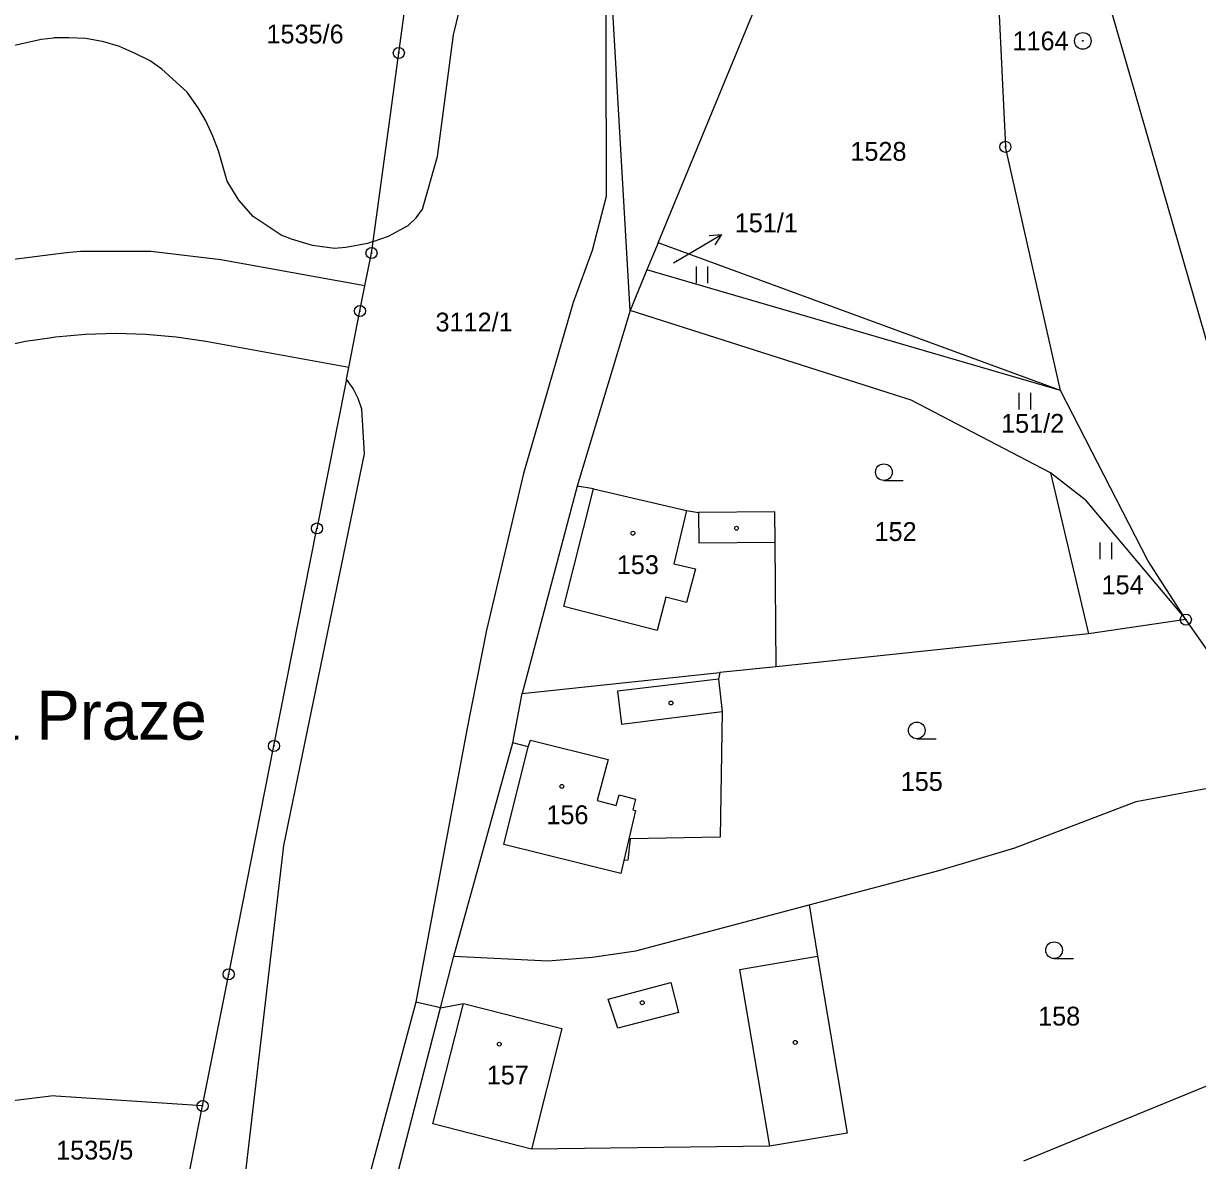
# Model space of a CAD drawing. Extents: x -736345 to -729997, y -1130177 to -1122501.
# Drawn here: x -733736.7 to -733630.8, y -1125751.7 to -1125649.1 of the extents above; entities that cross this region are included whole.
import ezdxf

# ---------------------------------------------------------------- set-up
doc = ezdxf.new("R2010")
doc.units = 0
for name, color, linetype in [('Vrstva 1', 7, 'Continuous'), ('Vrstva 10', 7, 'Continuous'), ('Vrstva 15', 7, 'Continuous'), ('Vrstva 16', 7, 'Continuous'), ('Vrstva 17', 7, 'Continuous'), ('Vrstva 18', 7, 'Continuous'), ('Vrstva 19', 7, 'Continuous'), ('Vrstva 25', 7, 'Continuous'), ('Vrstva 4', 7, 'Continuous')]:
    doc.layers.add(name, color=color, linetype=linetype)

msp = doc.modelspace()

# ---------------------------------------------------------------- linework, layer by layer
at = {"layer": 'Vrstva 1'}
for points in [[(-733702.83, -1125651.78), (-733700.81, -1125637)], [(-733681.96, -1125675.02), (-733684.18, -1125636.58)], [(-733679.44, -1125668.91), (-733668.05, -1125641.28)], [(-733649.04, -1125640.79), (-733648.13, -1125660.25)], [(-733750.36, -1125653.99), (-733735.09, -1125650.55)], [(-733735.09, -1125650.55), (-733733.93, -1125650.42)], [(-733732.58, -1125650.41), (-733733.93, -1125650.42)], [(-733731.05, -1125650.49), (-733732.58, -1125650.41)], [(-733729.42, -1125650.77), (-733731.05, -1125650.49)], [(-733728.03, -1125651.19), (-733729.42, -1125650.77)], [(-733726.67, -1125651.79), (-733728.03, -1125651.19)], [(-733725.25, -1125652.48), (-733726.67, -1125651.79)], [(-733703.62, -1125657.57), (-733702.83, -1125651.78)], [(-733724.21, -1125653.25), (-733725.25, -1125652.48)], [(-733721.91, -1125655.33), (-733724.21, -1125653.25)], [(-733720.92, -1125656.74), (-733721.91, -1125655.33)], [(-733720.23, -1125657.9), (-733720.92, -1125656.74)], [(-733719.59, -1125659.28), (-733720.23, -1125657.9)], [(-733704.55, -1125664.39), (-733703.62, -1125657.57)], [(-733719.09, -1125660.6), (-733719.59, -1125659.28)], [(-733643.16, -1125682.24), (-733648.13, -1125660.25)], [(-733718.68, -1125662.07), (-733719.09, -1125660.6)], [(-733718.32, -1125663.36), (-733718.68, -1125662.07)], [(-733717.25, -1125665.06), (-733718.32, -1125663.36)], [(-733705.15, -1125668.8), (-733704.55, -1125664.39)], [(-733715.95, -1125666.55), (-733717.25, -1125665.06)], [(-733713.45, -1125668.22), (-733715.95, -1125666.55)], [(-733712.52, -1125668.59), (-733713.45, -1125668.22)], [(-733710.61, -1125669.15), (-733712.52, -1125668.59)], [(-733705.65, -1125668.98), (-733707.62, -1125669.34)], [(-733705.15, -1125668.8), (-733705.65, -1125668.98)], [(-733705.29, -1125669.83), (-733705.15, -1125668.8)], [(-733679.44, -1125668.91), (-733680.45, -1125671.36)], [(-733676.4, -1125670.02), (-733679.44, -1125668.91)], [(-733732.81, -1125669.82), (-733737.82, -1125670.44)], [(-733731.52, -1125669.68), (-733732.81, -1125669.82)], [(-733725.18, -1125669.68), (-733731.52, -1125669.68)], [(-733718.89, -1125670.44), (-733725.18, -1125669.68)], [(-733708.62, -1125669.42), (-733710.61, -1125669.15)], [(-733707.62, -1125669.34), (-733708.62, -1125669.42)], [(-733705.88, -1125672.79), (-733705.29, -1125669.83)], [(-733643.16, -1125682.24), (-733676.4, -1125670.02)], [(-733705.88, -1125672.79), (-733718.89, -1125670.44)], [(-733680.45, -1125671.36), (-733681.96, -1125675.02)], [(-733643.16, -1125682.24), (-733680.45, -1125671.36)], [(-733706.33, -1125675.06), (-733705.88, -1125672.79)], [(-733707.34, -1125680.15), (-733706.33, -1125675.06)], [(-733681.96, -1125675.02), (-733686.76, -1125690.85)], [(-733656.62, -1125683.1), (-733681.96, -1125675.02)], [(-733734.33, -1125677.5), (-733736.48, -1125677.82)], [(-733733.79, -1125677.42), (-733734.33, -1125677.5)], [(-733731.07, -1125677.17), (-733733.79, -1125677.42)], [(-733728.35, -1125677.09), (-733731.07, -1125677.17)], [(-733725.63, -1125677.17), (-733728.35, -1125677.09)], [(-733722.92, -1125677.41), (-733725.63, -1125677.17)], [(-733720.22, -1125677.82), (-733722.92, -1125677.41)], [(-733736.48, -1125677.82), (-733739.14, -1125678.39)], [(-733707.34, -1125680.15), (-733720.22, -1125677.82)], [(-733707.55, -1125681.22), (-733707.34, -1125680.15)], [(-733707.55, -1125681.22), (-733710.21, -1125694.68)], [(-733635.28, -1125697.56), (-733643.16, -1125682.24)], [(-733644.07, -1125689.65), (-733656.62, -1125683.1)], [(-733640.93, -1125692.11), (-733644.07, -1125689.65)], [(-733644.07, -1125689.65), (-733640.63, -1125704.19)], [(-733686.76, -1125690.85), (-733691.7, -1125709.56)], [(-733685.28, -1125691.1), (-733686.76, -1125690.85)], [(-733685.28, -1125691.1), (-733676.88, -1125693.05)], [(-733640.93, -1125692.11), (-733631.86, -1125702.9)], [(-733676.88, -1125693.05), (-733675.8, -1125693.25)], [(-733668.92, -1125693.19), (-733675.8, -1125693.25)], [(-733668.9, -1125695.93), (-733668.92, -1125693.19)], [(-733714.09, -1125714.3), (-733710.21, -1125694.68)], [(-733668.8, -1125707.15), (-733668.9, -1125695.93)], [(-733631.86, -1125702.9), (-733635.28, -1125697.56)], [(-733631.86, -1125702.9), (-733640.63, -1125704.19)], [(-733625.09, -1125712.52), (-733631.86, -1125702.9)], [(-733640.63, -1125704.19), (-733668.8, -1125707.15)], [(-733668.8, -1125707.15), (-733673.89, -1125707.68)], [(-733691.7, -1125709.56), (-733673.89, -1125707.68)], [(-733673.89, -1125707.68), (-733674.01, -1125708.28)], [(-733674.01, -1125708.28), (-733673.67, -1125711.18)], [(-733692.56, -1125714.01), (-733691.7, -1125709.56)], [(-733673.67, -1125711.18), (-733673.86, -1125722.53)], [(-733718.17, -1125734.9), (-733714.09, -1125714.3)], [(-733697.87, -1125733.28), (-733692.56, -1125714.01)], [(-733693.37, -1125723.19), (-733691.16, -1125714.39)], [(-733691.16, -1125714.39), (-733692.56, -1125714.01)], [(-733636.33, -1125719.3), (-733625.72, -1125717.33)], [(-733647.27, -1125723.5), (-733636.33, -1125719.3)], [(-733681.96, -1125722.67), (-733682.19, -1125724.6)], [(-733673.86, -1125722.53), (-733681.96, -1125722.67)], [(-733682.81, -1125725.82), (-733693.37, -1125723.19)], [(-733654.02, -1125725.5), (-733647.27, -1125723.5)], [(-733682.54, -1125724.63), (-733682.81, -1125725.82)], [(-733682.19, -1125724.6), (-733682.54, -1125724.63)], [(-733665.84, -1125728.65), (-733654.02, -1125725.5)], [(-733681.46, -1125732.8), (-733665.84, -1125728.65)], [(-733665.84, -1125728.65), (-733665.07, -1125733.27)], [(-733699.07, -1125737.93), (-733697.87, -1125733.28)], [(-733697.87, -1125733.28), (-733689.35, -1125733.68)], [(-733689.35, -1125733.68), (-733685.38, -1125733.35)], [(-733685.38, -1125733.35), (-733681.46, -1125732.8)], [(-733665.07, -1125733.27), (-733662.4, -1125749.23)], [(-733720.52, -1125746.78), (-733718.17, -1125734.9)], [(-733701.3, -1125737.43), (-733708.79, -1125765.36)], [(-733699.07, -1125737.93), (-733701.3, -1125737.43)], [(-733699.77, -1125748.39), (-733697, -1125737.54)], [(-733699.07, -1125737.93), (-733697, -1125737.54)], [(-733706.35, -1125766.12), (-733699.07, -1125737.93)], [(-733618.79, -1125740.4), (-733646.49, -1125751.77)], [(-733768.59, -1125750.08), (-733734.22, -1125745.88)], [(-733720.52, -1125746.78), (-733734.22, -1125745.88)], [(-733722.25, -1125755.5), (-733720.52, -1125746.78)], [(-733690.85, -1125750.67), (-733699.77, -1125748.39)], [(-733662.4, -1125749.23), (-733669.4, -1125750.42)], [(-733669.4, -1125750.42), (-733690.85, -1125750.67)]]:
    msp.add_lwpolyline(points, dxfattribs=at)
at = {"layer": 'Vrstva 10'}
for points in [[(-733643.9, -1125629.61), (-733636.88, -1125653.9)], [(-733636.88, -1125653.9), (-733626.82, -1125688.86)]]:
    msp.add_lwpolyline(points, dxfattribs=at)
at = {"layer": 'Vrstva 16'}
msp.add_lwpolyline([(-733678.06, -1125670.73), (-733676.32, -1125669.69)], dxfattribs=at)
at = {"layer": 'Vrstva 25'}
for points in [[(-733676.32, -1125669.69), (-733673.741, -1125668.159)], [(-733674.856, -1125668.239), (-733673.741, -1125668.159), (-733674.346, -1125669.099)], [(-733675.997, -1125672.545), (-733675.997, -1125671.045)], [(-733674.963, -1125672.545), (-733674.963, -1125671.045)], [(-733646.877, -1125683.945), (-733646.877, -1125682.445)], [(-733645.843, -1125683.945), (-733645.843, -1125682.445)], [(-733659.09, -1125690.35), (-733657.34, -1125690.35)], [(-733639.577, -1125697.445), (-733639.577, -1125695.945)], [(-733638.543, -1125697.445), (-733638.543, -1125695.945)], [(-733656.12, -1125713.65), (-733654.37, -1125713.65)], [(-733643.74, -1125733.48), (-733641.99, -1125733.48)]]:
    msp.add_lwpolyline(points, dxfattribs=at)
for centre, radius in [((-733641.15, -1125650.69), 0.75), ((-733641.15, -1125650.69), 0.032), ((-733702.83, -1125651.78), 0.5), ((-733702.83, -1125651.78), 0.032), ((-733648.13, -1125660.25), 0.5), ((-733648.13, -1125660.25), 0.032), ((-733705.29, -1125669.83), 0.5), ((-733705.29, -1125669.83), 0.032), ((-733706.33, -1125675.06), 0.5), ((-733706.33, -1125675.06), 0.032), ((-733659.09, -1125689.6), 0.75), ((-733710.21, -1125694.68), 0.5), ((-733710.21, -1125694.68), 0.032), ((-733681.72, -1125695.11), 0.175), ((-733672.38, -1125694.66), 0.175), ((-733631.86, -1125702.9), 0.5), ((-733631.86, -1125702.9), 0.032), ((-733678.29, -1125710.43), 0.175), ((-733656.12, -1125712.9), 0.75), ((-733714.09, -1125714.3), 0.5), ((-733714.09, -1125714.3), 0.032), ((-733688.13, -1125717.95), 0.175), ((-733643.74, -1125732.73), 0.75), ((-733718.17, -1125734.9), 0.5), ((-733718.17, -1125734.9), 0.032), ((-733680.88, -1125737.47), 0.175), ((-733693.77, -1125741.21), 0.175), ((-733667.08, -1125741.05), 0.175), ((-733720.52, -1125746.78), 0.5), ((-733720.52, -1125746.78), 0.032)]:
    msp.add_circle(centre, radius, dxfattribs=at)
at = {"layer": 'Vrstva 4'}
for points in [[(-733684.18, -1125636.58), (-733684.14, -1125664.73)], [(-733697.91, -1125650.15), (-733695.77, -1125641.33)], [(-733699.35, -1125661.11), (-733697.91, -1125650.15)], [(-733700.68, -1125665.87), (-733699.35, -1125661.11)], [(-733684.14, -1125664.73), (-733685.4, -1125669.59)], [(-733701.25, -1125666.67), (-733700.68, -1125665.87)], [(-733701.98, -1125667.35), (-733701.25, -1125666.67)], [(-733703.77, -1125668.3), (-733701.98, -1125667.35)], [(-733705.15, -1125668.8), (-733703.77, -1125668.3)], [(-733685.4, -1125669.59), (-733687.12, -1125674.3)], [(-733687.12, -1125674.3), (-733691.6, -1125689.72)], [(-733706.95, -1125682.06), (-733707.55, -1125681.22)], [(-733706.51, -1125682.96), (-733706.95, -1125682.06)], [(-733706.17, -1125683.92), (-733706.51, -1125682.96)], [(-733705.91, -1125687.94), (-733706.17, -1125683.92)], [(-733713.21, -1125723.28), (-733705.91, -1125687.94)], [(-733691.6, -1125689.72), (-733694.91, -1125703.85)], [(-733687.94, -1125701.72), (-733685.28, -1125691.1)], [(-733676.88, -1125693.05), (-733678.02, -1125697.86)], [(-733675.8, -1125693.25), (-733675.77, -1125695.99)], [(-733675.77, -1125695.99), (-733668.9, -1125695.93)], [(-733678.02, -1125697.86), (-733676.09, -1125698.31)], [(-733676.09, -1125698.31), (-733676.88, -1125701.37)], [(-733679.53, -1125703.89), (-733687.94, -1125701.72)], [(-733678.75, -1125700.88), (-733679.53, -1125703.89)], [(-733676.88, -1125701.37), (-733678.75, -1125700.88)], [(-733694.91, -1125703.85), (-733696.69, -1125712.85)], [(-733674.01, -1125708.28), (-733683.1, -1125709.36)], [(-733683.1, -1125709.36), (-733682.74, -1125712.33)], [(-733682.74, -1125712.33), (-733673.67, -1125711.18)], [(-733696.69, -1125712.85), (-733701.3, -1125737.43)], [(-733691.16, -1125714.39), (-733690.96, -1125713.77)], [(-733690.96, -1125713.77), (-733683.96, -1125715.52)], [(-733683.96, -1125715.52), (-733684.95, -1125719.22)], [(-733683.23, -1125719.68), (-733682.97, -1125718.7)], [(-733682.97, -1125718.7), (-733681.48, -1125719.1)], [(-733684.95, -1125719.22), (-733683.23, -1125719.68)], [(-733681.48, -1125719.1), (-733681.74, -1125720.08)], [(-733681.49, -1125720.14), (-733682.54, -1125724.63)], [(-733681.74, -1125720.08), (-733681.49, -1125720.14)], [(-733716.92, -1125755.28), (-733713.21, -1125723.28)], [(-733672.11, -1125734.48), (-733665.07, -1125733.27)], [(-733672.11, -1125734.48), (-733669.4, -1125750.42)], [(-733683.96, -1125737.14), (-733678.3, -1125735.65)], [(-733678.3, -1125735.65), (-733677.6, -1125738.35)], [(-733697, -1125737.54), (-733688.12, -1125739.78)], [(-733683.07, -1125739.77), (-733683.96, -1125737.14)], [(-733677.6, -1125738.35), (-733683.07, -1125739.77)], [(-733688.12, -1125739.78), (-733690.85, -1125750.67)]]:
    msp.add_lwpolyline(points, dxfattribs=at)

# ---------------------------------------------------------------- texts
at = {"layer": 'Vrstva 15'}
msp.add_text('Na Praze', height=4.4, dxfattribs=at).set_placement((-733744.67, -1125713.73))
at = {"layer": 'Vrstva 16'}
msp.add_text('151/1', height=1.7, dxfattribs=at).set_placement((-733672.54, -1125667.96))
at = {"layer": 'Vrstva 17'}
msp.add_text('1164', height=1.7, dxfattribs=at).set_placement((-733647.491, -1125651.54))
at = {"layer": 'Vrstva 18'}
for s, height, p in [('1535/6', 1.7, (-733714.76, -1125650.92)), ('1528', 1.7, (-733662.11, -1125661.51)), ('151/1', 0.1, (-733677.86, -1125670.53)), ('3112/1', 1.7, (-733699.52, -1125676.91)), ('151/2', 1.7, (-733648.52, -1125686.05)), ('152', 1.7, (-733659.93, -1125695.81)), ('154', 1.7, (-733639.46, -1125700.62)), ('155', 1.7, (-733657.57, -1125718.36)), ('158', 1.7, (-733645.18, -1125739.53)), ('1535/5', 1.7, (-733733.73, -1125751.62))]:
    msp.add_text(s, height=height, dxfattribs=at).set_placement(p)
at = {"layer": 'Vrstva 19'}
for s, p in [('153', (-733683.17, -1125698.8)), ('156', (-733689.52, -1125721.36)), ('157', (-733694.9, -1125744.84))]:
    msp.add_text(s, height=1.7, dxfattribs=at).set_placement(p)

doc.saveas('drawing.dxf')
